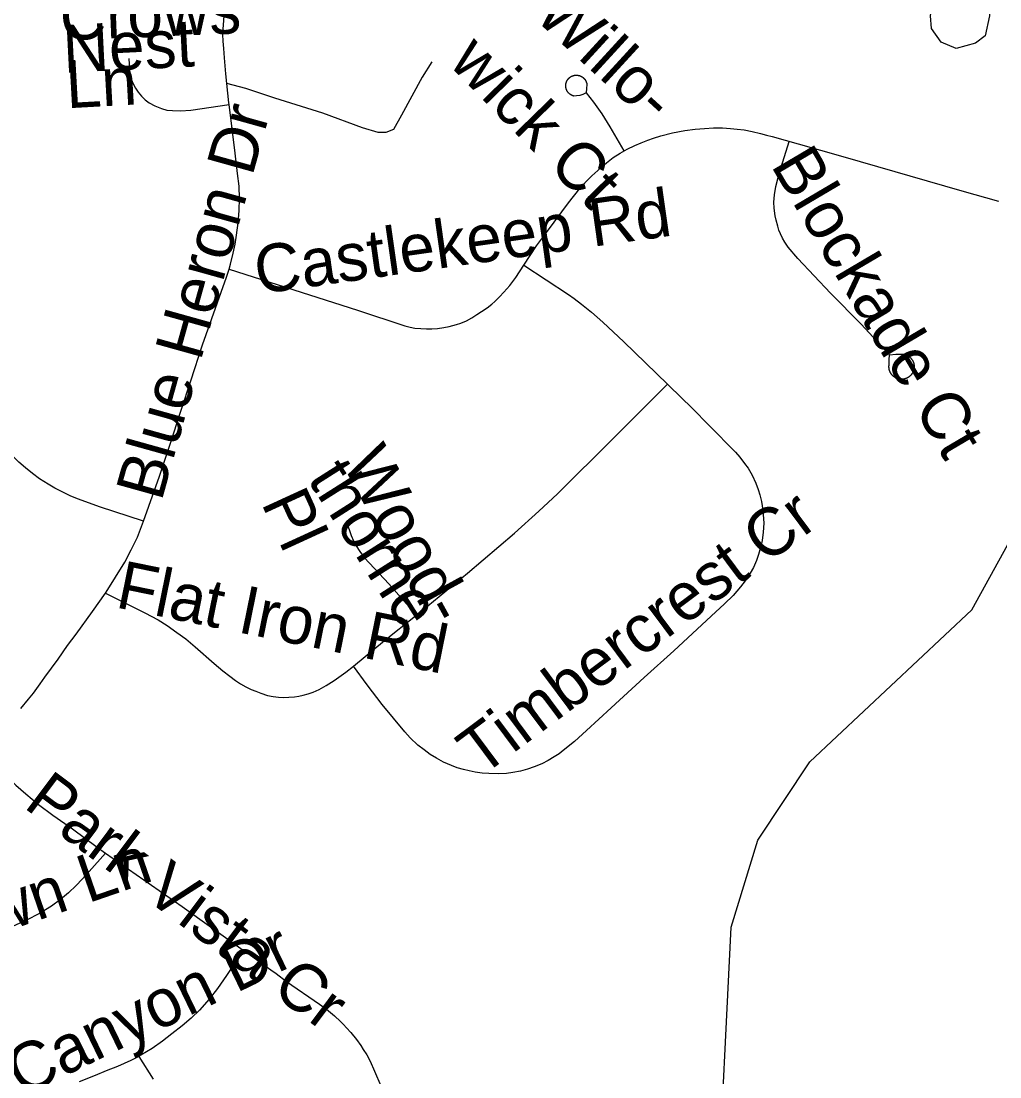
# Model space of a CAD drawing. Extents: x 1383679 to 1536984, y 460658 to 651027.
# Drawn here: x 1442107 to 1444051, y 489649 to 491747 of the extents above; entities that cross this region are included whole.
import ezdxf

# ---------------------------------------------------------------- set-up
doc = ezdxf.new("R2010")
doc.units = 0
for name, color, linetype in [('Exist Hydrographic Creek Single Shore', 7, 'Continuous'), ('Exist Road Non-System Type 51', 7, 'Continuous'), ('Exist Road Non-System Type 51 Label', 7, 'Continuous')]:
    doc.layers.add(name, color=color, linetype=linetype)

msp = doc.modelspace()

# ---------------------------------------------------------------- linework, layer by layer
at = {"layer": 'Exist Hydrographic Creek Single Shore'}
msp.add_lwpolyline([(1443490.2, 489395.8), (1443517.3, 489946.6), (1443570.2, 490119.5), (1443673.2, 490275), (1443995.2, 490577.1), (1444245.2, 491031.6), (1444272.1, 491838.8), (1444347.5, 491975.6), (1444364.1, 492005), (1444375.6, 492029.3), (1444402.4, 492070.2), (1444764, 492263.2), (1445089, 492499.4), (1445408, 492730.5), (1445453.8, 492777.2), (1445478, 492822.8), (1445503.4, 492907.1), (1445567.9, 493066.2), (1445627.6, 493256.8)], dxfattribs=at)
at = {"layer": 'Exist Road Non-System Type 51'}
for points in [[(1443977.6, 491914.7), (1444004.6, 491867), (1444030.3, 491796.4), (1444030.3, 491756.9), (1444021.7, 491717.4), (1444002.5, 491702.9), (1443963.9, 491692.5), (1443934, 491705), (1443914.7, 491732), (1443912.6, 491756.9), (1443916.8, 491783.9), (1443957.5, 491860.7), (1443977.6, 491914.7)], [(1442520.1, 491580.9), (1442519.7, 491584.3), (1442514, 491642.1), (1442510.9, 491673.9), (1442509.4, 491692.2), (1442508.1, 491707.1), (1442507.4, 491720.1), (1442508.1, 491730.9), (1442510.9, 491765.8)], [(1442321, 491672.6), (1442322.4, 491649.3), (1442323.9, 491639.2), (1442326.5, 491630.2), (1442329.6, 491622.1), (1442334.5, 491613.3), (1442339.4, 491605.5), (1442345.9, 491597.7), (1442353.4, 491590.6), (1442361.7, 491584.3), (1442372.5, 491578.6), (1442385.7, 491573.1), (1442396.7, 491570), (1442408.1, 491568.9), (1442423.5, 491568.5), (1442444.2, 491570.1), (1442520.1, 491580.9)], [(1442922.6, 491666.1), (1442903.8, 491635.2), (1442862.8, 491559.8), (1442846.6, 491531.6), (1442831.1, 491525.6), (1442816.4, 491525.6), (1442784.8, 491535), (1442706.1, 491563.8), (1442611.2, 491593.5), (1442553.4, 491613), (1442515.9, 491622.5)], [(1443189.7, 491625.1), (1443189.9, 491625.5), (1443190, 491625.8), (1443190.1, 491626.2), (1443190.3, 491626.5), (1443190.4, 491626.8), (1443190.6, 491627.2), (1443190.7, 491627.5), (1443190.9, 491627.8), (1443191, 491628.2), (1443191.2, 491628.5), (1443191.4, 491628.8), (1443191.6, 491629.1), (1443191.8, 491629.4), (1443192, 491629.8), (1443192.2, 491630.1), (1443192.4, 491630.4), (1443192.6, 491630.7), (1443192.8, 491631), (1443193, 491631.3), (1443193.3, 491631.5), (1443193.5, 491631.8), (1443193.7, 491632.1), (1443194, 491632.4), (1443194.2, 491632.7), (1443194.5, 491632.9), (1443194.7, 491633.2), (1443195, 491633.4), (1443195.3, 491633.7), (1443195.5, 491633.9), (1443195.8, 491634.2), (1443196.1, 491634.4), (1443196.4, 491634.7), (1443196.6, 491634.9), (1443196.9, 491635.1), (1443197.2, 491635.3), (1443197.5, 491635.6), (1443197.8, 491635.8), (1443198.1, 491636), (1443198.4, 491636.2), (1443198.8, 491636.4), (1443199.1, 491636.5), (1443199.4, 491636.7), (1443199.7, 491636.9), (1443200, 491637.1), (1443200.4, 491637.2), (1443200.7, 491637.4), (1443201, 491637.5), (1443201.4, 491637.7), (1443201.7, 491637.8), (1443202.1, 491638), (1443202.4, 491638.1), (1443202.7, 491638.2), (1443203.1, 491638.3), (1443203.4, 491638.5), (1443203.8, 491638.6), (1443204.1, 491638.7), (1443204.5, 491638.8), (1443204.9, 491638.8), (1443205.2, 491638.9), (1443205.6, 491639), (1443205.9, 491639.1), (1443206.3, 491639.1), (1443206.7, 491639.2), (1443207, 491639.2), (1443207.4, 491639.3), (1443207.8, 491639.3), (1443208.1, 491639.3), (1443208.5, 491639.4), (1443208.9, 491639.4), (1443209.2, 491639.4), (1443209.6, 491639.4), (1443210, 491639.4), (1443210.3, 491639.4), (1443210.7, 491639.4), (1443211.1, 491639.4), (1443211.4, 491639.3), (1443211.8, 491639.3), (1443212.2, 491639.2), (1443212.5, 491639.2), (1443212.9, 491639.1), (1443213.2, 491639.1), (1443213.6, 491639), (1443214, 491639), (1443214.3, 491638.9), (1443214.7, 491638.8), (1443215, 491638.7), (1443215.4, 491638.6), (1443215.7, 491638.5), (1443216.1, 491638.4), (1443216.4, 491638.3), (1443216.8, 491638.2), (1443217.1, 491638), (1443217.5, 491637.9), (1443217.8, 491637.8), (1443218.2, 491637.6), (1443218.5, 491637.5), (1443218.8, 491637.3), (1443219.2, 491637.1), (1443219.5, 491637)], [(1443219.5, 491637), (1443219.8, 491636.8), (1443220.1, 491636.6), (1443220.4, 491636.4), (1443220.8, 491636.2), (1443221.1, 491636), (1443221.4, 491635.8), (1443221.7, 491635.6), (1443222, 491635.4), (1443222.3, 491635.2), (1443222.6, 491635), (1443222.9, 491634.8), (1443223.1, 491634.5), (1443223.4, 491634.3), (1443223.7, 491634), (1443224, 491633.8), (1443224.2, 491633.5), (1443224.5, 491633.3), (1443224.8, 491633), (1443225, 491632.8), (1443225.3, 491632.5), (1443225.5, 491632.2), (1443225.7, 491631.9), (1443226, 491631.7), (1443226.2, 491631.4), (1443226.4, 491631.1), (1443226.6, 491630.8), (1443226.9, 491630.5), (1443227.1, 491630.2), (1443227.3, 491629.9), (1443227.5, 491629.6), (1443227.7, 491629.3), (1443227.9, 491628.9), (1443228, 491628.6), (1443228.2, 491628.3), (1443228.4, 491628), (1443228.5, 491627.6), (1443228.7, 491627.3), (1443228.9, 491627), (1443229, 491626.6), (1443229.2, 491626.3), (1443229.3, 491626), (1443229.4, 491625.6), (1443229.5, 491625.3), (1443229.7, 491624.9), (1443229.8, 491624.6), (1443229.9, 491624.2), (1443230, 491623.9), (1443230.1, 491623.5), (1443230.2, 491623.2), (1443230.2, 491622.8), (1443230.3, 491622.4), (1443230.4, 491622.1), (1443230.4, 491621.7), (1443230.5, 491621.4), (1443230.5, 491621), (1443230.6, 491620.6), (1443230.1, 491613.1), (1443228.9, 491604.3)], [(1443228.9, 491604.3), (1443222.4, 491601.2), (1443216.6, 491599.2), (1443209.9, 491598.1), (1443204.6, 491597.9), (1443204.3, 491598), (1443203.9, 491598.1), (1443203.6, 491598.2), (1443203.2, 491598.3), (1443202.9, 491598.4), (1443202.5, 491598.5), (1443202.2, 491598.7), (1443201.8, 491598.8), (1443201.5, 491598.9), (1443201.2, 491599.1), (1443200.8, 491599.2), (1443200.5, 491599.4), (1443200.2, 491599.6), (1443199.8, 491599.7), (1443199.5, 491599.9), (1443199.2, 491600.1), (1443198.9, 491600.3), (1443198.6, 491600.5), (1443198.2, 491600.7), (1443197.9, 491600.9), (1443197.6, 491601.1), (1443197.3, 491601.3), (1443197, 491601.5), (1443196.8, 491601.7), (1443196.5, 491601.9), (1443196.2, 491602.2), (1443195.9, 491602.4), (1443195.6, 491602.7), (1443195.4, 491602.9), (1443195.1, 491603.2), (1443194.8, 491603.4), (1443194.6, 491603.7), (1443194.3, 491603.9), (1443194.1, 491604.2), (1443193.8, 491604.5), (1443193.6, 491604.8), (1443193.3, 491605), (1443193.1, 491605.3), (1443192.9, 491605.6), (1443192.7, 491605.9), (1443192.5, 491606.2), (1443192.2, 491606.5), (1443192, 491606.8), (1443191.8, 491607.1), (1443191.7, 491607.4), (1443191.5, 491607.8), (1443191.3, 491608.1), (1443191.1, 491608.4), (1443190.9, 491608.7), (1443190.8, 491609.1), (1443190.6, 491609.4), (1443190.5, 491609.7), (1443190.3, 491610.1), (1443190.2, 491610.4), (1443190, 491610.7), (1443189.9, 491611.1), (1443189.8, 491611.4), (1443189.7, 491611.8), (1443189.5, 491612.1), (1443189.4, 491612.5), (1443189.3, 491612.8), (1443189.3, 491613.2), (1443189.2, 491613.5), (1443189.1, 491613.9), (1443189, 491614.3), (1443188.9, 491614.6), (1443188.9, 491615), (1443188.8, 491615.4), (1443188.8, 491615.7), (1443188.7, 491616.1), (1443188.7, 491616.4), (1443188.7, 491616.8), (1443188.6, 491617.2), (1443188.6, 491617.5), (1443188.6, 491617.9), (1443188.6, 491618.3), (1443188.6, 491618.6), (1443188.6, 491619), (1443188.6, 491619.4), (1443188.7, 491619.7), (1443188.7, 491620.1), (1443188.7, 491620.5), (1443188.8, 491620.8), (1443188.8, 491621.2), (1443188.9, 491621.6), (1443188.9, 491621.9), (1443189, 491622.3), (1443189.1, 491622.7), (1443189.1, 491623), (1443189.2, 491623.4), (1443189.3, 491623.7), (1443189.4, 491624.1), (1443189.5, 491624.4), (1443189.6, 491624.8), (1443189.7, 491625.1)], [(1443228.9, 491604.3), (1443243.9, 491586), (1443260.2, 491562.5), (1443276.2, 491537), (1443304.1, 491489.1)], [(1442520, 491253.8), (1442523, 491263.8), (1442528.5, 491286), (1442532.4, 491303.8), (1442535, 491321.8), (1442538.2, 491346.3), (1442540.3, 491370.6), (1442540.8, 491394.5), (1442539.9, 491418.6), (1442537.1, 491444.3), (1442532, 491484.1), (1442520.1, 491580.9)], [(1443105.6, 491262), (1443130.8, 491300.4), (1443152.2, 491329.6), (1443194.2, 491385.6), (1443216.7, 491414.4), (1443230.1, 491429.1), (1443240.2, 491439.6), (1443252.2, 491450.2), (1443260.2, 491457.4), (1443269.8, 491465.4), (1443282.6, 491475.5), (1443296.4, 491484.5), (1443310.3, 491492.6), (1443325.8, 491499.5), (1443338.4, 491505.1), (1443351.7, 491510.2), (1443363, 491514.1), (1443377.7, 491518.6), (1443400.8, 491524.5), (1443425.2, 491529.5), (1443445.7, 491532.4), (1443464, 491533.7), (1443481.9, 491534.8), (1443499.7, 491534.6), (1443516.1, 491533.3), (1443529.3, 491532.2), (1443542.7, 491530.6), (1443559, 491527.6), (1443575.5, 491523.6), (1443587.3, 491520.3), (1443598.8, 491517.2), (1443650.2, 491502.9), (1443738.5, 491477.7), (1443974.9, 491409.3), (1444048.2, 491388.9)], [(1443831.4, 491084), (1443775.2, 491144.4), (1443714.4, 491206.4), (1443649.8, 491275.4), (1443630.6, 491297.9), (1443623.8, 491307.3), (1443619, 491315.3), (1443615, 491324), (1443611.9, 491331.7), (1443609.5, 491339.4), (1443606.2, 491351.1), (1443604.4, 491360.1), (1443602.5, 491375), (1443602, 491387.1), (1443602.9, 491401.9), (1443605.8, 491418.1), (1443609.5, 491433.3), (1443613.3, 491448.2), (1443619.4, 491467.2), (1443632, 491507.8)], [(1442350.4, 490753.3), (1442382, 490842.7), (1442402.6, 490904.5), (1442425.2, 490973.7), (1442444.5, 491032.4), (1442467.2, 491103.6), (1442504.6, 491208.4), (1442515.3, 491237.9), (1442520, 491253.8)], [(1442520, 491253.8), (1442774.9, 491172.8), (1442869.2, 491141.7), (1442879.6, 491139), (1442888.8, 491137), (1442900.9, 491136), (1442912.2, 491135.4), (1442922.8, 491135.7), (1442933.7, 491136.4), (1442946.6, 491138.1), (1442956.9, 491140.1), (1442971.4, 491144.3), (1442980.2, 491147), (1442991.4, 491151.6), (1443002, 491157.4), (1443012.4, 491163.6), (1443021.5, 491169.6), (1443032.5, 491177.4), (1443041.8, 491184.7), (1443047.6, 491190), (1443057.1, 491198.8), (1443066, 491208.5), (1443077.3, 491221.6), (1443089.4, 491237.5), (1443105.6, 491262)], [(1443105.6, 491262), (1443193.8, 491203.8), (1443205.5, 491195.9), (1443220.2, 491184.7), (1443239.9, 491168.6), (1443262.6, 491148.9), (1443304.3, 491109.3), (1443390.5, 491025.7)], [(1443848.1, 491036.3), (1443847.7, 491036.4), (1443847.2, 491036.6), (1443846.8, 491036.7), (1443846.4, 491036.9), (1443846, 491037), (1443845.6, 491037.2), (1443845.2, 491037.4), (1443844.8, 491037.6), (1443844.4, 491037.7), (1443844, 491037.9), (1443843.7, 491038.1), (1443843.3, 491038.4), (1443842.9, 491038.6), (1443842.5, 491038.8), (1443842.1, 491039), (1443841.8, 491039.2), (1443841.4, 491039.5), (1443841.1, 491039.7), (1443840.7, 491040), (1443840.3, 491040.2), (1443840, 491040.5), (1443839.7, 491040.8), (1443839.3, 491041.1), (1443839, 491041.3), (1443838.7, 491041.6), (1443838.3, 491041.9), (1443838, 491042.2), (1443837.7, 491042.5), (1443837.4, 491042.8), (1443837.1, 491043.2), (1443836.8, 491043.5), (1443836.5, 491043.8), (1443836.2, 491044.1), (1443836, 491044.5), (1443835.7, 491044.8), (1443835.4, 491045.2), (1443835.2, 491045.5), (1443834.9, 491045.9), (1443834.7, 491046.2), (1443834.4, 491046.6), (1443834.2, 491047), (1443834, 491047.3), (1443833.7, 491047.7), (1443833.5, 491048.1), (1443833.3, 491048.5), (1443833.1, 491048.8), (1443832.9, 491049.2), (1443832.7, 491049.6), (1443832.6, 491050), (1443832.4, 491050.4), (1443832.2, 491050.8), (1443832.1, 491051.2), (1443831.9, 491051.6), (1443831.8, 491052), (1443831.6, 491052.5), (1443831.5, 491052.9), (1443831.4, 491053.3), (1443831.2, 491053.7), (1443831.1, 491054.1), (1443831, 491054.6), (1443830.9, 491055), (1443830.8, 491055.4), (1443830.8, 491055.8), (1443830.7, 491056.3), (1443830.6, 491056.7), (1443830.6, 491057.1), (1443830.5, 491057.6), (1443830.5, 491058), (1443830.4, 491058.4), (1443830.4, 491058.9), (1443830.4, 491059.3), (1443830.4, 491059.7), (1443830.4, 491060.2), (1443830.4, 491060.6), (1443830.4, 491061), (1443830.4, 491061.5), (1443830.4, 491061.9), (1443830.5, 491062.3), (1443830.5, 491062.8), (1443830.6, 491063.2), (1443830.6, 491063.6), (1443830.7, 491064.1), (1443830.8, 491074.1), (1443831.4, 491084)], [(1443831.4, 491084), (1443844.2, 491084.9), (1443856.1, 491085.3), (1443856.6, 491085.3), (1443857, 491085.2), (1443857.4, 491085.2), (1443857.9, 491085.2), (1443858.3, 491085.1), (1443858.7, 491085.1), (1443859.2, 491085), (1443859.6, 491084.9), (1443860, 491084.9), (1443860.5, 491084.8), (1443860.9, 491084.7), (1443861.3, 491084.6), (1443861.7, 491084.5), (1443862.1, 491084.4), (1443862.6, 491084.2), (1443863, 491084.1), (1443863.4, 491084), (1443863.8, 491083.8), (1443864.2, 491083.7), (1443864.6, 491083.5), (1443865, 491083.4), (1443865.4, 491083.2), (1443865.8, 491083), (1443866.2, 491082.8), (1443866.6, 491082.6), (1443867, 491082.4), (1443867.4, 491082.2), (1443867.8, 491082), (1443868.1, 491081.8), (1443868.5, 491081.6), (1443868.9, 491081.3), (1443869.2, 491081.1), (1443869.6, 491080.9), (1443870, 491080.6), (1443870.3, 491080.4), (1443870.7, 491080.1), (1443871, 491079.8), (1443871.3, 491079.6), (1443871.7, 491079.3), (1443872, 491079), (1443872.3, 491078.7), (1443872.7, 491078.4), (1443873, 491078.1), (1443873.3, 491077.8), (1443873.6, 491077.5), (1443873.9, 491077.2), (1443874.2, 491076.8), (1443874.4, 491076.5), (1443874.7, 491076.2), (1443875, 491075.8), (1443875.3, 491075.5), (1443875.5, 491075.1), (1443875.8, 491074.8), (1443876, 491074.4), (1443876.3, 491074.1), (1443876.5, 491073.7), (1443876.8, 491073.3), (1443877, 491073), (1443877.2, 491072.6), (1443877.4, 491072.2), (1443877.6, 491071.8), (1443877.8, 491071.4), (1443878, 491071), (1443878.2, 491070.6), (1443878.4, 491070.2), (1443878.5, 491069.8), (1443878.7, 491069.4), (1443878.9, 491069), (1443879, 491068.6), (1443879.1, 491068.2), (1443879.3, 491067.8), (1443879.4, 491067.4), (1443879.5, 491067), (1443879.6, 491066.5), (1443879.7, 491066.1), (1443879.8, 491065.7), (1443879.9, 491065.3), (1443880, 491064.8), (1443880.1, 491064.4), (1443880.2, 491064), (1443880.2, 491063.6), (1443880.3, 491063.1), (1443880.3, 491062.7), (1443880.4, 491062.3), (1443880.4, 491061.8), (1443880.4, 491061.4), (1443880.4, 491061), (1443880.4, 491060.5), (1443880.4, 491060.1), (1443880.4, 491059.6), (1443880.4, 491059.2), (1443880.4, 491058.8), (1443880.4, 491058.3), (1443880.3, 491057.9), (1443880.3, 491057.5), (1443880.2, 491057), (1443880.2, 491056.6)], [(1442350.4, 490753.3), (1442263, 490782), (1442235.8, 490791.5), (1442219.4, 490797.7), (1442204.6, 490803.8), (1442188.4, 490811.5), (1442173.9, 490818.7), (1442160.7, 490826.7), (1442143.5, 490837.7), (1442130.1, 490847.8), (1442115.8, 490859.2), (1442102.4, 490870.6), (1442087.9, 490884.9), (1442075, 490898.3), (1442030.6, 490947.8), (1441981.1, 491003.9), (1441941.8, 491048.3)], [(1443880.2, 491056.6), (1443880.1, 491056.2), (1443880, 491055.8), (1443880, 491055.3), (1443879.9, 491054.9), (1443879.8, 491054.5), (1443879.7, 491054), (1443879.6, 491053.6), (1443879.4, 491053.2), (1443879.3, 491052.8), (1443879.2, 491052.4), (1443879, 491052), (1443878.9, 491051.6), (1443878.7, 491051.1), (1443878.6, 491050.7), (1443878.4, 491050.3), (1443878.2, 491049.9), (1443878, 491049.5), (1443877.9, 491049.2), (1443877.7, 491048.8), (1443877.5, 491048.4), (1443877.2, 491048), (1443877, 491047.6), (1443876.8, 491047.2), (1443876.6, 491046.9), (1443876.3, 491046.5), (1443876.1, 491046.1), (1443875.9, 491045.8), (1443875.6, 491045.4), (1443875.3, 491045.1), (1443875.1, 491044.7), (1443874.8, 491044.4), (1443874.5, 491044.1), (1443874.2, 491043.7), (1443873.9, 491043.4), (1443873.6, 491043.1), (1443873.3, 491042.8), (1443873, 491042.5), (1443872.7, 491042.2), (1443872.4, 491041.9), (1443872.1, 491041.6), (1443871.8, 491041.3), (1443871.4, 491041), (1443871.1, 491040.7), (1443870.7, 491040.5), (1443870.4, 491040.2), (1443870.1, 491039.9), (1443869.7, 491039.7), (1443869.3, 491039.4), (1443869, 491039.2), (1443868.6, 491039), (1443868.2, 491038.7), (1443867.9, 491038.5), (1443867.5, 491038.3), (1443867.1, 491038.1), (1443866.7, 491037.9), (1443866.3, 491037.7), (1443865.9, 491037.5), (1443865.5, 491037.3), (1443865.1, 491037.2), (1443864.7, 491037), (1443864.3, 491036.8), (1443863.9, 491036.7), (1443863.5, 491036.6), (1443863.1, 491036.4), (1443862.7, 491036.3), (1443862.2, 491036.2), (1443861.8, 491036), (1443861.4, 491035.9), (1443861, 491035.8), (1443860.6, 491035.7), (1443860.1, 491035.7), (1443859.7, 491035.6), (1443859.3, 491035.5), (1443858.8, 491035.4), (1443858.4, 491035.4), (1443858, 491035.3), (1443857.5, 491035.3), (1443857.1, 491035.3), (1443856.7, 491035.2), (1443856.2, 491035.2), (1443855.8, 491035.2), (1443855.4, 491035.2), (1443854.9, 491035.2), (1443854.5, 491035.2), (1443854.1, 491035.2), (1443853.6, 491035.3), (1443853.2, 491035.3), (1443852.8, 491035.4), (1443852.3, 491035.4), (1443851.9, 491035.5), (1443851.5, 491035.5), (1443851, 491035.6), (1443850.6, 491035.7), (1443850.2, 491035.8), (1443849.8, 491035.9), (1443849.3, 491036), (1443848.9, 491036.1), (1443848.5, 491036.2), (1443848.1, 491036.3)], [(1443390.5, 491025.7), (1443393.9, 491022.4), (1443439.8, 490977.6), (1443473.6, 490943.3), (1443525.5, 490890.5), (1443534.4, 490880.3), (1443543.9, 490868.2), (1443550.6, 490858.5), (1443558.7, 490844.8), (1443566, 490828.8), (1443570.5, 490816), (1443573.8, 490805.5), (1443577.1, 490792.2), (1443579.8, 490775.2), (1443581.7, 490749.3), (1443580.6, 490731.3), (1443578.5, 490714.6), (1443575.1, 490701.1), (1443571.5, 490687.4), (1443567.3, 490675.2), (1443561.5, 490661.2), (1443555, 490649.7), (1443545, 490635.1), (1443535.9, 490623), (1443520.9, 490605.4), (1443503.7, 490589.2), (1443477.4, 490564.7), (1443403.5, 490495.7), (1443344.6, 490442.5), (1443278.8, 490382.2), (1443229.9, 490337.5), (1443206, 490315.8), (1443183.5, 490297.6), (1443175.3, 490291.4), (1443165.5, 490284.9), (1443153.6, 490278), (1443141.1, 490271.4), (1443126.2, 490265.2), (1443113, 490260.5), (1443098.8, 490256.6), (1443083.7, 490253.8), (1443070.8, 490252.3), (1443054.3, 490251.5), (1443036.1, 490251.8), (1443022.7, 490252.6), (1443009, 490254.7), (1442996.9, 490257.1), (1442985.8, 490259.8), (1442972.9, 490263.6), (1442961.9, 490267.8), (1442945.6, 490274.8), (1442932, 490282.6), (1442919.5, 490290), (1442907.4, 490298.8), (1442894.8, 490308.6), (1442880, 490322.9), (1442869, 490335.1), (1442823.8, 490389.3), (1442794.6, 490428.4), (1442767.2, 490465.4)], [(1442892.2, 490566.9), (1442993.8, 490649.7), (1443086.8, 490729.7), (1443135.4, 490773.3), (1443172.2, 490807.8), (1443282.4, 490917), (1443390.5, 491025.7)], [(1442275, 490610.4), (1442276.3, 490612.3), (1442313.3, 490672), (1442325.9, 490696.3), (1442338, 490721.8), (1442350.4, 490753.3)], [(1442753.3, 490752.2), (1442762.5, 490724.9), (1442767.1, 490714.1), (1442772.4, 490704.3), (1442779.8, 490692.8), (1442789.3, 490680.5), (1442837.4, 490628.6), (1442892.2, 490566.9)], [(1442106.5, 490381), (1442121.7, 490399.5), (1442131.6, 490411.8), (1442145.3, 490430.5), (1442154.6, 490443.3), (1442180.7, 490479.5), (1442199.6, 490506.2), (1442216.2, 490528.7), (1442249, 490573.7), (1442275, 490610.4)], [(1442275, 490610.4), (1442352.8, 490571.2), (1442379.3, 490557.1), (1442397.2, 490545.9), (1442416.2, 490532.2), (1442434, 490519.5), (1442452.9, 490503.5), (1442490.5, 490470.9), (1442507.9, 490456), (1442521.8, 490445.2), (1442532.6, 490436.8), (1442543.1, 490430.1), (1442553.1, 490424.5), (1442564.3, 490419.1), (1442573.2, 490415.4), (1442583.5, 490411.4), (1442596.3, 490407.3), (1442608, 490405.2), (1442618.5, 490403.9), (1442628.2, 490402.9), (1442638.8, 490403.4), (1442649.8, 490404.2), (1442658.9, 490405.8), (1442667.1, 490407.5), (1442677, 490410.2), (1442686.9, 490413.9), (1442698.9, 490419.1), (1442713.1, 490426.7), (1442728.9, 490436.9), (1442752.2, 490453.3), (1442767.2, 490465.4)], [(1442767.2, 490465.4), (1442828.8, 490516.1), (1442890.3, 490565.3), (1442892.2, 490566.9)], [(1442030.3, 490308), (1442055.5, 490273.4), (1442074.7, 490250.8), (1442084.8, 490240.3), (1442096.7, 490229), (1442116.4, 490211.7), (1442141.7, 490190.2), (1442170, 490169.2), (1442208.9, 490142.2), (1442258.2, 490105.5), (1442274.7, 490093.9)], [(1442274.7, 490093.9), (1442242.5, 490057.6), (1442228.4, 490042.1), (1442216.2, 490029.8), (1442201.5, 490015.2), (1442185.2, 490001.5), (1442167.4, 489988.8), (1442143.6, 489973.8), (1442117.6, 489960.5), (1442089.8, 489948), (1442039.6, 489927.2), (1441994.6, 489908.7), (1441955.1, 489892.5), (1441926, 489881.4), (1441894.6, 489870.9), (1441866.4, 489862.9), (1441849.6, 489858.8), (1441834.9, 489856.1), (1441820.2, 489853.6), (1441804.8, 489851.1), (1441760.4, 489846.2), (1441704.7, 489841.9), (1441620.1, 489834.7)], [(1442274.7, 490093.9), (1442427.1, 489987.5), (1442548.1, 489901.3)], [(1442548.1, 489901.3), (1442514.8, 489851), (1442496.9, 489824.8), (1442480.5, 489803.5), (1442461.4, 489781.6), (1442444.8, 489765.7), (1442426.8, 489750.6), (1442406.7, 489734.6), (1442387.7, 489720.2), (1442367.5, 489705.8), (1442345, 489692.2), (1442340.8, 489690.1)], [(1442548.1, 489901.3), (1442550.5, 489899.6), (1442603.2, 489862), (1442613.6, 489854.6), (1442634.1, 489839), (1442699.5, 489793.6), (1442713.3, 489783.6), (1442729.5, 489770.8), (1442741.5, 489759.1), (1442747.3, 489753.6), (1442753.6, 489747), (1442762, 489737.7), (1442773.2, 489723.9), (1442781.6, 489711.5), (1442786.6, 489704), (1442793.7, 489693), (1442800.4, 489680.3), (1442809.2, 489660.7), (1442821.2, 489631.8)], [(1442340.8, 489690.1), (1442325.1, 489682.2), (1442298.3, 489670.2), (1442276.1, 489661.2), (1442254, 489652), (1442222.6, 489639.7)], [(1442340.8, 489690.1), (1442369.2, 489644.9)]]:
    msp.add_lwpolyline(points, dxfattribs=at)

# ---------------------------------------------------------------- texts
at = {"layer": 'Exist Road Non-System Type 51 Label'}
for s, rotation, p in [('Willo-', 317.5186, (1443122.5, 491754.6)), ('Crows', 2.2914, (1442185.7, 491708.4)), ('Nest', 2.8632, (1442192, 491643.9)), ('wick Ct', 314.2563, (1442953.9, 491662)), ('Ln', 3.1806, (1442198.1, 491573.5)), ('Blue Heron Dr', 74.407, (1442385.7, 490790.6)), ('Blockade Ct', 300.5348, (1443594.7, 491460.6)), ('Castlekeep Rd', 8.0624, (1442577.5, 491204.1)), ('Wood-', 298.7769, (1442743, 490869)), ('thorne', 302.3808, (1442674.1, 490837.3)), ('Pl', 294.6539, (1442583.1, 490789.8)), ('Timbercrest Cr', 36.7184, (1443020.7, 490244.3)), ('Flat Iron Rd', 348.4934, (1442292.3, 490582.5)), ('Park Vista Cr', 323.1306, (1442109.9, 490185.7)), ('Sundown Ln', 19.0614, (1441705.6, 489809.4)), ('Vista Canyon Dr', 25.7941, (1441822, 489471.1))]:
    msp.add_text(s, height=95, rotation=rotation, dxfattribs=at).set_placement(p)

doc.saveas('drawing.dxf')
